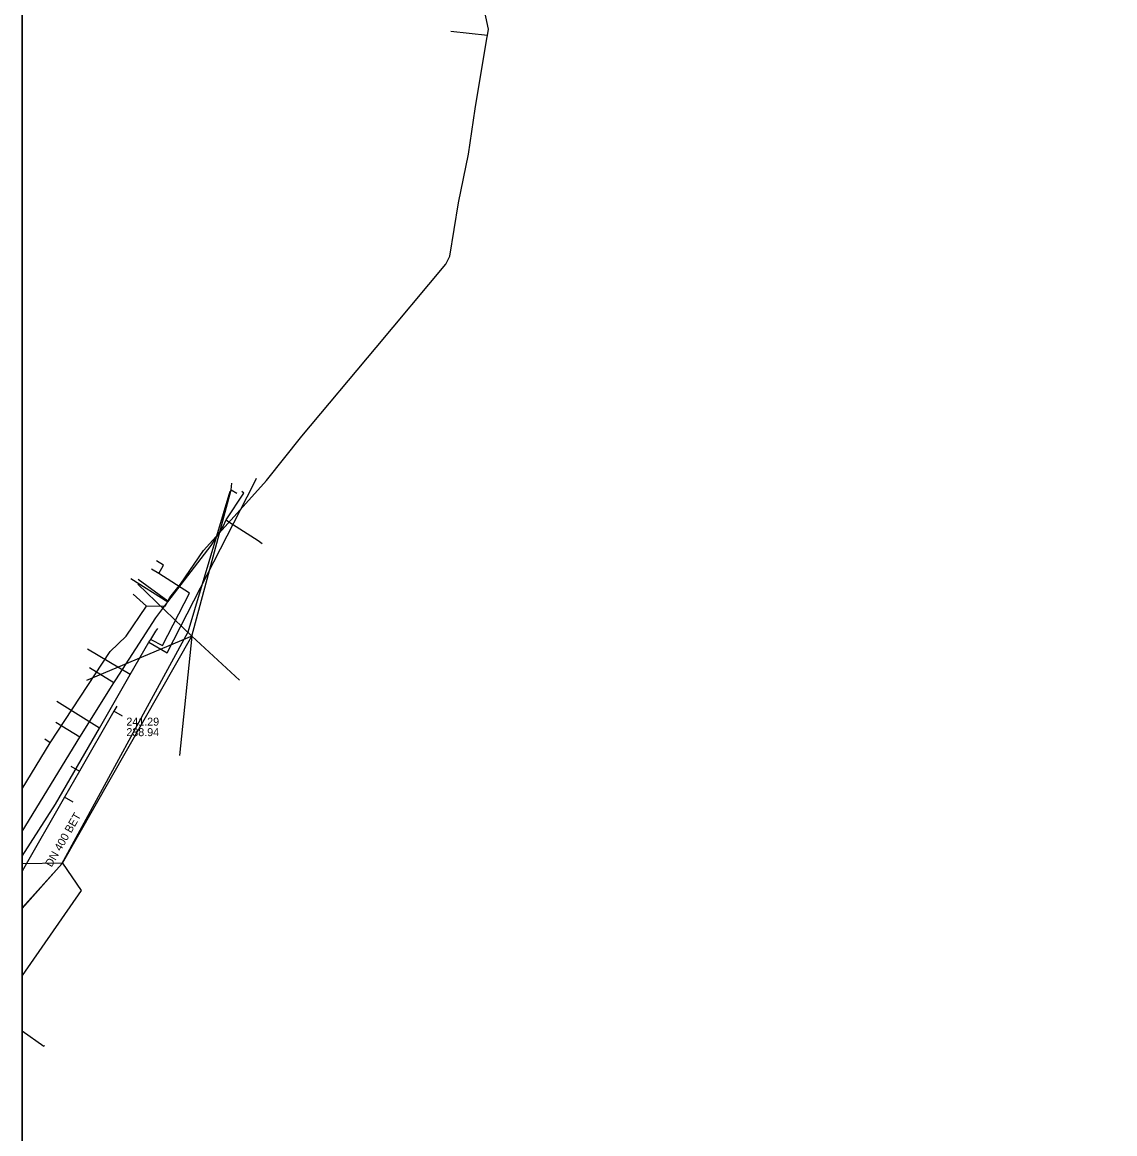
# Model space of a CAD drawing. Extents: x -598233 to -596890, y -1157848 to -1156431.
# Drawn here: x -598232.9 to -598123.7, y -1156791.1 to -1156680 of the extents above; entities that cross this region are included whole.
import ezdxf

# ---------------------------------------------------------------- set-up
doc = ezdxf.new("R2010")
doc.units = 0
for name, color, linetype in [('Vrstva 12', 7, 'Continuous'), ('Vrstva 13', 7, 'Continuous'), ('Vrstva 16', 7, 'Continuous'), ('Vrstva 42', 7, 'Continuous'), ('Vrstva 51', 7, 'Continuous'), ('Vrstva 55', 7, 'Continuous'), ('Vrstva 60', 7, 'Continuous'), ('Vrstva 9', 7, 'Continuous'), ('zajmove_uzemi', 7, 'Continuous')]:
    doc.layers.add(name, color=color, linetype=linetype)

msp = doc.modelspace()

# ---------------------------------------------------------------- linework, layer by layer
at = {"layer": 'Vrstva 12'}
msp.add_line((-598232.89, -1156756.64), (-598230.1, -1156752.03), dxfattribs=at)
for points in [[(-598186.39, -1156681.3), (-598186.29, -1156680.68), (-598186.55, -1156679.46), (-598187.32, -1156675.99), (-598188.22, -1156674.3), (-598188.12, -1156672), (-598188.69, -1156670.32)], [(-598186.39, -1156681.3), (-598190.03, -1156680.91)], [(-598218.35, -1156737.86), (-598218.12, -1156737.49), (-598217.07, -1156736.17), (-598214.76, -1156732.79), (-598212.61, -1156730.4), (-598208.48, -1156725.8), (-598204.95, -1156721.38), (-598197.52, -1156712.52), (-598190.55, -1156704.18), (-598190.15, -1156703.36), (-598189.28, -1156698.05), (-598188.27, -1156693.18), (-598187.6, -1156688.63), (-598186.44, -1156681.6)], [(-598186.44, -1156681.6), (-598186.39, -1156681.3)], [(-598218.35, -1156737.86), (-598221.31, -1156735.71)], [(-598220.48, -1156738.38), (-598221.8, -1156737.15)], [(-598230.1, -1156752.03), (-598224.09, -1156742.89), (-598222.51, -1156741.37), (-598220.48, -1156738.38)], [(-598220.48, -1156738.38), (-598218.56, -1156738.33), (-598218.35, -1156737.86)], [(-598230.1, -1156752.03), (-598230.63, -1156751.65)]]:
    msp.add_lwpolyline(points, dxfattribs=at)
at = {"layer": 'Vrstva 13'}
for p, q in [((-598222.1, -1156745.21), (-598226.36, -1156742.66)), ((-598225.16, -1156750.55), (-598229.43, -1156747.9))]:
    msp.add_line(p, q, dxfattribs=at)
for points in [[(-598220.22, -1156741.96), (-598218.41, -1156743.03), (-598209.73, -1156726.12), (-598209.46, -1156725.58)], [(-598219.25, -1156735.11), (-598218.76, -1156734.27), (-598219.46, -1156733.84)], [(-598220.05, -1156741.69), (-598218.87, -1156742.31), (-598216.16, -1156737.07), (-598219.25, -1156735.11), (-598219.98, -1156734.65)], [(-598232.89, -1156763.36), (-598229.57, -1156758.15), (-598225.16, -1156750.55), (-598222.1, -1156745.21), (-598220.22, -1156741.96), (-598220.05, -1156741.69), (-598219.52, -1156740.86), (-598219.34, -1156740.59)]]:
    msp.add_lwpolyline(points, dxfattribs=at)
at = {"layer": 'Vrstva 16'}
for points in [[(-598223.54, -1156745.74), (-598219.53, -1156739.53), (-598218.33, -1156737.94), (-598213.99, -1156732.3), (-598212.81, -1156730.4), (-598212.51, -1156729.73), (-598210.73, -1156727.06)], [(-598210.73, -1156727.06), (-598210.94, -1156726.9)], [(-598212.51, -1156729.73), (-598212.24, -1156729.94), (-598209.31, -1156731.81), (-598208.9, -1156732.1)], [(-598222.03, -1156735.61), (-598218.33, -1156737.94)], [(-598223.73, -1156746.02), (-598226.18, -1156744.53)], [(-598232.89, -1156760.89), (-598227.13, -1156751.45), (-598223.73, -1156746.02), (-598223.54, -1156745.74)], [(-598227.13, -1156751.45), (-598229.52, -1156749.99)]]:
    msp.add_lwpolyline(points, dxfattribs=at)
at = {"layer": 'Vrstva 42'}
for points in [[(-598228.85, -1156764.07), (-598227, -1156766.78), (-598232.89, -1156775.3)], [(-598232.89, -1156780.83), (-598230.73, -1156782.36), (-598230.67, -1156782.28)]]:
    msp.add_lwpolyline(points, dxfattribs=at)
at = {"layer": 'Vrstva 51'}
for p, q in [((-598232.89, -1156768.51), (-598228.85, -1156764.07)), ((-598228.85, -1156764.07), (-598232.89, -1156764.14))]:
    msp.add_line(p, q, dxfattribs=at)
for points in [[(-598212.02, -1156726.73), (-598211.94, -1156726.08)], [(-598228.85, -1156764.07), (-598215.95, -1156741.35), (-598212.02, -1156726.73)], [(-598212.02, -1156726.73), (-598211.44, -1156727.05)], [(-598215.95, -1156741.35), (-598221.35, -1156736.18)], [(-598215.95, -1156741.35), (-598226.45, -1156745.8)], [(-598215.95, -1156741.35), (-598217.17, -1156753.28)], [(-598215.95, -1156741.35), (-598211.18, -1156745.77)]]:
    msp.add_lwpolyline(points, dxfattribs=at)
at = {"layer": 'Vrstva 55'}
msp.add_lwpolyline([(-598232.89, -1156768.59), (-598228.93, -1156764.11), (-598216.3, -1156740.94), (-598212.11, -1156726.87)], dxfattribs=at)
at = {"layer": 'Vrstva 60'}
msp.add_lwpolyline([(-598232.89, -1156430.86), (-598232.89, -1157835.58)], dxfattribs=at)
at = {"layer": 'Vrstva 9'}
for p, q in [((-598222.86, -1156749.35), (-598223.73, -1156748.86)), ((-598228.04, -1156754.37), (-598227.17, -1156754.87)), ((-598227.8, -1156757.97), (-598228.67, -1156757.47))]:
    msp.add_line(p, q, dxfattribs=at)
msp.add_lwpolyline([(-598223.45, -1156748.37), (-598223.73, -1156748.86), (-598227.17, -1156754.87), (-598228.67, -1156757.47), (-598232.89, -1156764.85)], dxfattribs=at)
at = {"layer": 'zajmove_uzemi'}
msp.add_lwpolyline([(-598232.89, -1156430.86), (-596890.46, -1156430.86), (-596890.46, -1157848.46), (-598232.89, -1157848.46)], close=True, dxfattribs=at)

# ---------------------------------------------------------------- texts
at = {"layer": 'Vrstva 12'}
for s, p in [('241.29', (-598222.48, -1156750.31)), ('238.94', (-598222.48, -1156751.36))]:
    msp.add_text(s, height=0.8, dxfattribs=at).set_placement(p)
msp.add_text('DN 400 BET', height=0.8, rotation=60.1606, dxfattribs=at).set_placement((-598229.96, -1156764.51))

doc.saveas('drawing.dxf')
